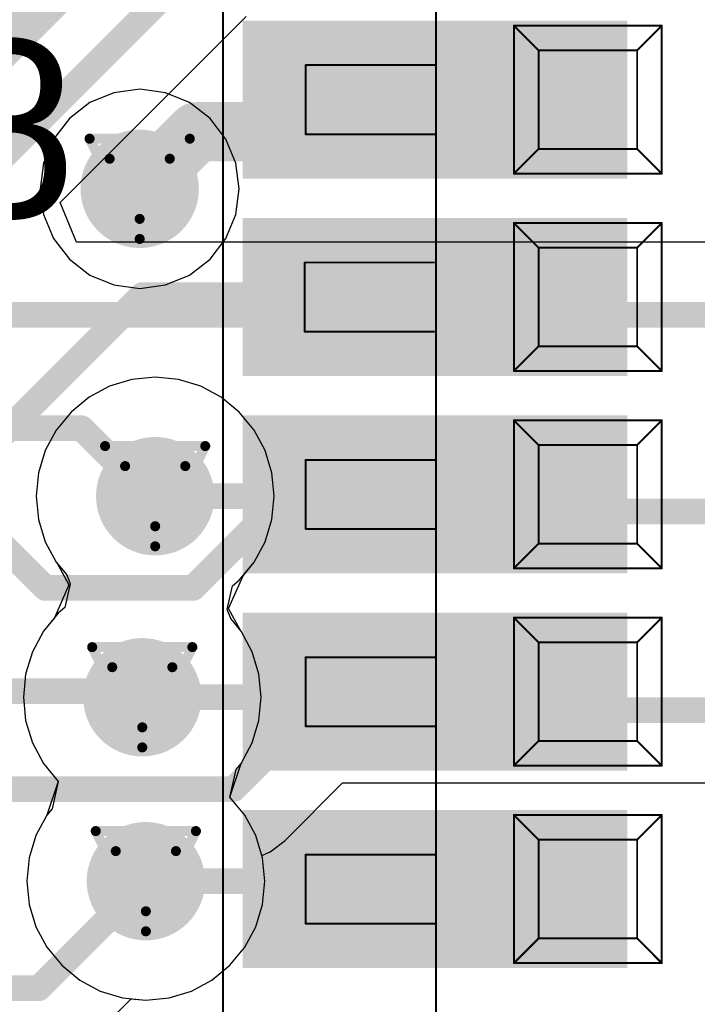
# Model space of a CAD drawing. Header units: millimetres. Extents: x 138 to 555, y 26 to 334.
# Tile 675 of 713: x 358.44 to 361.88, y 284.42 to 289.41. Entities that reach past the tile are written whole.
import ezdxf

# ---------------------------------------------------------------- set-up
doc = ezdxf.new("R2010")
doc.units = ezdxf.units.MM
for name, color, linetype in [('BottomLayer', 5, 'Continuous'), ('DrillDrawing', 1, 'Continuous'), ('Mechanical20', 56, 'Continuous'), ('Mechanical27', 56, 'Continuous'), ('MidLayer1', 16, 'Continuous'), ('MidLayer2', 76, 'Continuous'), ('MidLayer3', 90, 'Continuous'), ('MidLayer4', 156, 'Continuous'), ('MultiLayer', 9, 'Continuous'), ('TopLayer', 1, 'Continuous'), ('TopOverlay', 2, 'Continuous'), ('TopPaste', 8, 'Continuous'), ('TopSolder', 216, 'Continuous'), ('ViaHoleLayer', 16, 'Continuous')]:
    doc.layers.add(name, color=color, linetype=linetype)

# ---------------------------------------------------------------- blocks, each defined once
blk = doc.blocks.new('CON_SAMTEC_CLM_120_02_L_D_R__________C______503')
at = {"layer": 'Mechanical20', "const_width": 0.01}
blk.add_lwpolyline([(-2.35, -10.45), (-2.35, 10.45)], dxfattribs=at)
at = {"layer": 'Mechanical27', "const_width": 0.01}
for points in [[(-1.27, -10.215), (-1.27, 10.215)], [(-0.875, -0.875), (-0.875, -0.125)], [(-0.875, -0.125), (-0.125, -0.125)], [(-0.875, -0.125), (-0.75, -0.25)], [(-0.25, -0.25), (-0.125, -0.125)], [(-0.125, -0.875), (-0.125, -0.125)], [(-0.75, -0.25), (-0.25, -0.25)], [(-0.75, -0.75), (-0.75, -0.25)], [(-0.25, -0.75), (-0.25, -0.25)], [(-1.93, -0.675), (-1.93, -0.325)], [(-1.93, -0.325), (-1.275, -0.325)], [(-1.93, -0.675), (-1.275, -0.675)], [(-0.875, -0.875), (-0.75, -0.75)], [(-0.75, -0.75), (-0.25, -0.75)], [(-0.25, -0.75), (-0.125, -0.875)], [(-0.875, -0.875), (-0.125, -0.875)], [(-0.875, -1.875), (-0.875, -1.125)], [(-0.875, -1.125), (-0.125, -1.125)], [(-0.875, -1.125), (-0.75, -1.25)], [(-0.25, -1.25), (-0.125, -1.125)], [(-0.125, -1.875), (-0.125, -1.125)], [(-0.75, -1.25), (-0.25, -1.25)], [(-0.75, -1.75), (-0.75, -1.25)], [(-0.25, -1.75), (-0.25, -1.25)], [(-1.935, -1.675), (-1.935, -1.325)], [(-1.935, -1.325), (-1.28, -1.325)], [(-1.935, -1.675), (-1.28, -1.675)], [(-0.875, -1.875), (-0.75, -1.75)], [(-0.75, -1.75), (-0.25, -1.75)], [(-0.25, -1.75), (-0.125, -1.875)], [(-0.875, -1.875), (-0.125, -1.875)], [(-0.875, -2.875), (-0.875, -2.125)], [(-0.875, -2.125), (-0.125, -2.125)], [(-0.875, -2.125), (-0.75, -2.25)], [(-0.25, -2.25), (-0.125, -2.125)], [(-0.125, -2.875), (-0.125, -2.125)], [(-0.75, -2.25), (-0.25, -2.25)], [(-0.75, -2.75), (-0.75, -2.25)], [(-0.25, -2.75), (-0.25, -2.25)], [(-1.93, -2.675), (-1.93, -2.325)], [(-1.93, -2.325), (-1.275, -2.325)], [(-1.93, -2.675), (-1.275, -2.675)], [(-0.875, -2.875), (-0.75, -2.75)], [(-0.75, -2.75), (-0.25, -2.75)], [(-0.25, -2.75), (-0.125, -2.875)], [(-0.875, -2.875), (-0.125, -2.875)], [(-0.875, -3.875), (-0.875, -3.125)], [(-0.875, -3.125), (-0.125, -3.125)], [(-0.875, -3.125), (-0.75, -3.25)], [(-0.25, -3.25), (-0.125, -3.125)], [(-0.125, -3.875), (-0.125, -3.125)], [(-0.75, -3.25), (-0.25, -3.25)], [(-0.75, -3.75), (-0.75, -3.25)], [(-0.25, -3.75), (-0.25, -3.25)], [(-1.93, -3.325), (-1.275, -3.325)], [(-1.93, -3.675), (-1.93, -3.325)], [(-1.93, -3.675), (-1.275, -3.675)], [(-0.875, -3.875), (-0.75, -3.75)], [(-0.75, -3.75), (-0.25, -3.75)], [(-0.25, -3.75), (-0.125, -3.875)], [(-0.875, -3.875), (-0.125, -3.875)], [(-0.875, -4.875), (-0.875, -4.125)], [(-0.875, -4.125), (-0.125, -4.125)], [(-0.875, -4.125), (-0.75, -4.25)], [(-0.25, -4.25), (-0.125, -4.125)], [(-0.125, -4.875), (-0.125, -4.125)], [(-0.75, -4.25), (-0.25, -4.25)], [(-0.75, -4.75), (-0.75, -4.25)], [(-0.25, -4.75), (-0.25, -4.25)], [(-1.93, -4.675), (-1.93, -4.325)], [(-1.93, -4.325), (-1.275, -4.325)], [(-1.93, -4.675), (-1.275, -4.675)], [(-0.875, -4.875), (-0.75, -4.75)], [(-0.75, -4.75), (-0.25, -4.75)], [(-0.25, -4.75), (-0.125, -4.875)], [(-0.875, -4.875), (-0.125, -4.875)]]:
    blk.add_lwpolyline(points, dxfattribs=at)
at = {"layer": 'Mechanical27', "const_width": 0.005}
for points in [[(-0.8775, -0.125, 1), (-0.8725, -0.125, 1)], [(-0.8775, -0.125, 1), (-0.8725, -0.125, 1)], [(-0.8775, -0.125, 1), (-0.8725, -0.125, 1)], [(-0.1275, -0.125, 1), (-0.1225, -0.125, 1)], [(-0.1275, -0.125, 1), (-0.1225, -0.125, 1)], [(-0.1275, -0.125, 1), (-0.1225, -0.125, 1)], [(-0.7525, -0.25, 1), (-0.7475, -0.25, 1)], [(-0.7525, -0.25, 1), (-0.7475, -0.25, 1)], [(-0.7525, -0.25, 1), (-0.7475, -0.25, 1)], [(-0.2525, -0.25, 1), (-0.2475, -0.25, 1)], [(-0.2525, -0.25, 1), (-0.2475, -0.25, 1)], [(-0.2525, -0.25, 1), (-0.2475, -0.25, 1)], [(-1.9325, -0.325, 1), (-1.9275, -0.325, 1)], [(-1.9325, -0.325, 1), (-1.9275, -0.325, 1)], [(-1.2775, -0.325, 1), (-1.2725, -0.325, 1)], [(-1.9325, -0.675, 1), (-1.9275, -0.675, 1)], [(-1.9325, -0.675, 1), (-1.9275, -0.675, 1)], [(-1.2775, -0.675, 1), (-1.2725, -0.675, 1)], [(-0.7525, -0.75, 1), (-0.7475, -0.75, 1)], [(-0.7525, -0.75, 1), (-0.7475, -0.75, 1)], [(-0.7525, -0.75, 1), (-0.7475, -0.75, 1)], [(-0.2525, -0.75, 1), (-0.2475, -0.75, 1)], [(-0.2525, -0.75, 1), (-0.2475, -0.75, 1)], [(-0.2525, -0.75, 1), (-0.2475, -0.75, 1)], [(-0.8775, -0.875, 1), (-0.8725, -0.875, 1)], [(-0.8775, -0.875, 1), (-0.8725, -0.875, 1)], [(-0.8775, -0.875, 1), (-0.8725, -0.875, 1)], [(-0.1275, -0.875, 1), (-0.1225, -0.875, 1)], [(-0.1275, -0.875, 1), (-0.1225, -0.875, 1)], [(-0.1275, -0.875, 1), (-0.1225, -0.875, 1)], [(-0.8775, -1.125, 1), (-0.8725, -1.125, 1)], [(-0.8775, -1.125, 1), (-0.8725, -1.125, 1)], [(-0.8775, -1.125, 1), (-0.8725, -1.125, 1)], [(-0.1275, -1.125, 1), (-0.1225, -1.125, 1)], [(-0.1275, -1.125, 1), (-0.1225, -1.125, 1)], [(-0.1275, -1.125, 1), (-0.1225, -1.125, 1)], [(-0.7525, -1.25, 1), (-0.7475, -1.25, 1)], [(-0.7525, -1.25, 1), (-0.7475, -1.25, 1)], [(-0.7525, -1.25, 1), (-0.7475, -1.25, 1)], [(-0.2525, -1.25, 1), (-0.2475, -1.25, 1)], [(-0.2525, -1.25, 1), (-0.2475, -1.25, 1)], [(-0.2525, -1.25, 1), (-0.2475, -1.25, 1)], [(-1.9375, -1.325, 1), (-1.9325, -1.325, 1)], [(-1.9375, -1.325, 1), (-1.9325, -1.325, 1)], [(-1.2825, -1.325, 1), (-1.2775, -1.325, 1)], [(-1.9375, -1.675, 1), (-1.9325, -1.675, 1)], [(-1.9375, -1.675, 1), (-1.9325, -1.675, 1)], [(-1.2825, -1.675, 1), (-1.2775, -1.675, 1)], [(-0.7525, -1.75, 1), (-0.7475, -1.75, 1)], [(-0.7525, -1.75, 1), (-0.7475, -1.75, 1)], [(-0.7525, -1.75, 1), (-0.7475, -1.75, 1)], [(-0.2525, -1.75, 1), (-0.2475, -1.75, 1)], [(-0.2525, -1.75, 1), (-0.2475, -1.75, 1)], [(-0.2525, -1.75, 1), (-0.2475, -1.75, 1)], [(-0.8775, -1.875, 1), (-0.8725, -1.875, 1)], [(-0.8775, -1.875, 1), (-0.8725, -1.875, 1)], [(-0.8775, -1.875, 1), (-0.8725, -1.875, 1)], [(-0.1275, -1.875, 1), (-0.1225, -1.875, 1)], [(-0.1275, -1.875, 1), (-0.1225, -1.875, 1)], [(-0.1275, -1.875, 1), (-0.1225, -1.875, 1)], [(-0.8775, -2.125, 1), (-0.8725, -2.125, 1)], [(-0.8775, -2.125, 1), (-0.8725, -2.125, 1)], [(-0.8775, -2.125, 1), (-0.8725, -2.125, 1)], [(-0.1275, -2.125, 1), (-0.1225, -2.125, 1)], [(-0.1275, -2.125, 1), (-0.1225, -2.125, 1)], [(-0.1275, -2.125, 1), (-0.1225, -2.125, 1)], [(-0.7525, -2.25, 1), (-0.7475, -2.25, 1)], [(-0.7525, -2.25, 1), (-0.7475, -2.25, 1)], [(-0.7525, -2.25, 1), (-0.7475, -2.25, 1)], [(-0.2525, -2.25, 1), (-0.2475, -2.25, 1)], [(-0.2525, -2.25, 1), (-0.2475, -2.25, 1)], [(-0.2525, -2.25, 1), (-0.2475, -2.25, 1)], [(-1.9325, -2.325, 1), (-1.9275, -2.325, 1)], [(-1.9325, -2.325, 1), (-1.9275, -2.325, 1)], [(-1.2775, -2.325, 1), (-1.2725, -2.325, 1)], [(-1.9325, -2.675, 1), (-1.9275, -2.675, 1)], [(-1.9325, -2.675, 1), (-1.9275, -2.675, 1)], [(-1.2775, -2.675, 1), (-1.2725, -2.675, 1)], [(-0.7525, -2.75, 1), (-0.7475, -2.75, 1)], [(-0.7525, -2.75, 1), (-0.7475, -2.75, 1)], [(-0.7525, -2.75, 1), (-0.7475, -2.75, 1)], [(-0.2525, -2.75, 1), (-0.2475, -2.75, 1)], [(-0.2525, -2.75, 1), (-0.2475, -2.75, 1)], [(-0.2525, -2.75, 1), (-0.2475, -2.75, 1)], [(-0.8775, -2.875, 1), (-0.8725, -2.875, 1)], [(-0.8775, -2.875, 1), (-0.8725, -2.875, 1)], [(-0.8775, -2.875, 1), (-0.8725, -2.875, 1)], [(-0.1275, -2.875, 1), (-0.1225, -2.875, 1)], [(-0.1275, -2.875, 1), (-0.1225, -2.875, 1)], [(-0.1275, -2.875, 1), (-0.1225, -2.875, 1)], [(-0.8775, -3.125, 1), (-0.8725, -3.125, 1)], [(-0.8775, -3.125, 1), (-0.8725, -3.125, 1)], [(-0.8775, -3.125, 1), (-0.8725, -3.125, 1)], [(-0.1275, -3.125, 1), (-0.1225, -3.125, 1)], [(-0.1275, -3.125, 1), (-0.1225, -3.125, 1)], [(-0.1275, -3.125, 1), (-0.1225, -3.125, 1)], [(-0.7525, -3.25, 1), (-0.7475, -3.25, 1)], [(-0.7525, -3.25, 1), (-0.7475, -3.25, 1)], [(-0.7525, -3.25, 1), (-0.7475, -3.25, 1)], [(-0.2525, -3.25, 1), (-0.2475, -3.25, 1)], [(-0.2525, -3.25, 1), (-0.2475, -3.25, 1)], [(-0.2525, -3.25, 1), (-0.2475, -3.25, 1)], [(-1.9325, -3.325, 1), (-1.9275, -3.325, 1)], [(-1.9325, -3.325, 1), (-1.9275, -3.325, 1)], [(-1.2775, -3.325, 1), (-1.2725, -3.325, 1)], [(-1.9325, -3.675, 1), (-1.9275, -3.675, 1)], [(-1.9325, -3.675, 1), (-1.9275, -3.675, 1)], [(-1.2775, -3.675, 1), (-1.2725, -3.675, 1)], [(-0.7525, -3.75, 1), (-0.7475, -3.75, 1)], [(-0.7525, -3.75, 1), (-0.7475, -3.75, 1)], [(-0.7525, -3.75, 1), (-0.7475, -3.75, 1)], [(-0.2525, -3.75, 1), (-0.2475, -3.75, 1)], [(-0.2525, -3.75, 1), (-0.2475, -3.75, 1)], [(-0.2525, -3.75, 1), (-0.2475, -3.75, 1)], [(-0.8775, -3.875, 1), (-0.8725, -3.875, 1)], [(-0.8775, -3.875, 1), (-0.8725, -3.875, 1)], [(-0.8775, -3.875, 1), (-0.8725, -3.875, 1)], [(-0.1275, -3.875, 1), (-0.1225, -3.875, 1)], [(-0.1275, -3.875, 1), (-0.1225, -3.875, 1)], [(-0.1275, -3.875, 1), (-0.1225, -3.875, 1)], [(-0.8775, -4.125, 1), (-0.8725, -4.125, 1)], [(-0.8775, -4.125, 1), (-0.8725, -4.125, 1)], [(-0.8775, -4.125, 1), (-0.8725, -4.125, 1)], [(-0.1275, -4.125, 1), (-0.1225, -4.125, 1)], [(-0.1275, -4.125, 1), (-0.1225, -4.125, 1)], [(-0.1275, -4.125, 1), (-0.1225, -4.125, 1)], [(-0.7525, -4.25, 1), (-0.7475, -4.25, 1)], [(-0.7525, -4.25, 1), (-0.7475, -4.25, 1)], [(-0.7525, -4.25, 1), (-0.7475, -4.25, 1)], [(-0.2525, -4.25, 1), (-0.2475, -4.25, 1)], [(-0.2525, -4.25, 1), (-0.2475, -4.25, 1)], [(-0.2525, -4.25, 1), (-0.2475, -4.25, 1)], [(-1.9325, -4.325, 1), (-1.9275, -4.325, 1)], [(-1.9325, -4.325, 1), (-1.9275, -4.325, 1)], [(-1.2775, -4.325, 1), (-1.2725, -4.325, 1)], [(-1.9325, -4.675, 1), (-1.9275, -4.675, 1)], [(-1.9325, -4.675, 1), (-1.9275, -4.675, 1)], [(-1.2775, -4.675, 1), (-1.2725, -4.675, 1)], [(-0.7525, -4.75, 1), (-0.7475, -4.75, 1)], [(-0.7525, -4.75, 1), (-0.7475, -4.75, 1)], [(-0.7525, -4.75, 1), (-0.7475, -4.75, 1)], [(-0.2525, -4.75, 1), (-0.2475, -4.75, 1)], [(-0.2525, -4.75, 1), (-0.2475, -4.75, 1)], [(-0.2525, -4.75, 1), (-0.2475, -4.75, 1)], [(-0.8775, -4.875, 1), (-0.8725, -4.875, 1)], [(-0.8775, -4.875, 1), (-0.8725, -4.875, 1)], [(-0.8775, -4.875, 1), (-0.8725, -4.875, 1)], [(-0.1275, -4.875, 1), (-0.1225, -4.875, 1)], [(-0.1275, -4.875, 1), (-0.1225, -4.875, 1)], [(-0.1275, -4.875, 1), (-0.1225, -4.875, 1)]]:
    blk.add_lwpolyline(points, format="xyb", close=True, dxfattribs=at)
at = {"layer": 'TopLayer'}
for points in [[(-0.35, -0.15), (-2.2, -0.15), (-0.35, -0.85), (-2.2, -0.85)], [(-0.35, -1.15), (-2.2, -1.15), (-0.35, -1.85), (-2.2, -1.85)], [(-0.35, -2.15), (-2.2, -2.15), (-0.35, -2.85), (-2.2, -2.85)], [(-0.35, -3.15), (-2.2, -3.15), (-0.35, -3.85), (-2.2, -3.85)], [(-0.35, -4.15), (-2.2, -4.15), (-0.35, -4.85), (-2.2, -4.85)]]:
    blk.add_solid(points, dxfattribs=at)
at = {"layer": 'TopPaste'}
for points in [[(-0.35, -0.15), (-2.2, -0.15), (-0.35, -0.85), (-2.2, -0.85)], [(-0.35, -1.15), (-2.2, -1.15), (-0.35, -1.85), (-2.2, -1.85)], [(-0.35, -2.15), (-2.2, -2.15), (-0.35, -2.85), (-2.2, -2.85)], [(-0.35, -3.15), (-2.2, -3.15), (-0.35, -3.85), (-2.2, -3.85)], [(-0.35, -4.15), (-2.2, -4.15), (-0.35, -4.85), (-2.2, -4.85)]]:
    blk.add_solid(points, dxfattribs=at)
at = {"layer": 'TopSolder'}
for points in [[(-0.3, -0.1), (-2.25, -0.1), (-0.3, -0.9), (-2.25, -0.9)], [(-0.3, -1.1), (-2.25, -1.1), (-0.3, -1.9), (-2.25, -1.9)], [(-0.3, -2.1), (-2.25, -2.1), (-0.3, -2.9), (-2.25, -2.9)], [(-0.3, -3.1), (-2.25, -3.1), (-0.3, -3.9), (-2.25, -3.9)], [(-0.3, -4.1), (-2.25, -4.1), (-0.3, -4.9), (-2.25, -4.9)]]:
    blk.add_solid(points, dxfattribs=at)

msp = doc.modelspace()

# ---------------------------------------------------------------- linework, layer by layer
at = {"layer": 'BottomLayer'}
for p, q in [((358.6461, 288.486), (359.5883, 289.4281)), ((358.729, 288.286), (358.6461, 288.486)), ((364.1702, 288.286), (358.729, 288.286)), ((359.7857, 285.2541), (360.0773, 285.5457)), ((360.0773, 285.5457), (363.809, 285.5457)), ((359.7095, 285.1956), (359.7857, 285.2541)), ((359.6674, 285.1782), (359.7095, 285.1956)), ((359.6714, 285.1651), (359.6674, 285.1782)), ((359.683, 285.0474), (359.6714, 285.1651)), ((359.6714, 284.9298), (359.683, 285.0474)), ((359.6371, 284.8167), (359.6714, 284.9298)), ((359.5814, 284.7125), (359.6371, 284.8167)), ((359.5064, 284.6211), (359.5814, 284.7125)), ((359.415, 284.5461), (359.5064, 284.6211)), ((359.3108, 284.4904), (359.415, 284.5461)), ((359.1977, 284.4561), (359.3108, 284.4904)), ((358.7977, 284.2444), (359.0052, 284.4519)), ((359.0052, 284.4519), (359.0801, 284.4445)), ((359.0801, 284.4445), (359.1977, 284.4561))]:
    msp.add_line(p, q, dxfattribs=at)
at = {"layer": 'BottomLayer', "const_width": 0.13}
for points in [[(358.3569, 289.2208), (359.2985, 290.1624)], [(358.2969, 288.6574), (359.4358, 289.7963)], [(356.8302, 287.9179), (364.6442, 287.9179)], [(357.3274, 287.3424), (358.754, 287.3424)], [(358.754, 287.3424), (359.0981, 286.9983)], [(359.0981, 286.9983), (359.1273, 286.9983)], [(359.3199, 286.5333), (359.7069, 286.9204)], [(359.7069, 286.9204), (364.6712, 286.9204)], [(358.3215, 286.7825), (358.5707, 286.5333)], [(358.5707, 286.5333), (359.3199, 286.5333)], [(357.1202, 286.0107), (359.0307, 286.0107)], [(359.0307, 286.0107), (359.062, 285.9794)], [(359.5254, 285.5144), (359.9248, 285.9139)], [(359.9248, 285.9139), (364.761, 285.9139)], [(357.595, 285.5144), (359.5254, 285.5144)], [(358.5374, 284.5047), (359.0801, 285.0474)], [(353.5992, 284.5047), (358.5374, 284.5047)]]:
    msp.add_lwpolyline(points, dxfattribs=at)
at = {"layer": 'BottomLayer'}
for points, const_width in [([(358.8988, 288.5557, 1), (359.1988, 288.5557, 1)], 0.3), ([(358.7215, 287.3424, 1), (358.7865, 287.3424, 1)], 0.065), ([(358.7215, 287.3424, 1), (358.7865, 287.3424, 1)], 0.065), ([(358.9773, 286.9983, 1), (359.2773, 286.9983, 1)], 0.3), ([(359.0656, 286.9983, 1), (359.1306, 286.9983, 1)], 0.065), ([(359.0656, 286.9983, 1), (359.1306, 286.9983, 1)], 0.065), ([(359.0948, 286.9983, 1), (359.1598, 286.9983, 1)], 0.065), ([(359.6744, 286.9204, 1), (359.7394, 286.9204, 1)], 0.065), ([(359.6744, 286.9204, 1), (359.7394, 286.9204, 1)], 0.065), ([(358.5382, 286.5333, 1), (358.6032, 286.5333, 1)], 0.065), ([(358.5382, 286.5333, 1), (358.6032, 286.5333, 1)], 0.065), ([(359.2874, 286.5333, 1), (359.3524, 286.5333, 1)], 0.065), ([(359.2874, 286.5333, 1), (359.3524, 286.5333, 1)], 0.065), ([(358.912, 285.9794, 1), (359.212, 285.9794, 1)], 0.3), ([(358.9982, 286.0107, 1), (359.0632, 286.0107, 1)], 0.065), ([(358.9982, 286.0107, 1), (359.0632, 286.0107, 1)], 0.065), ([(359.0295, 285.9794, 1), (359.0945, 285.9794, 1)], 0.065), ([(359.8923, 285.9139, 1), (359.9573, 285.9139, 1)], 0.065), ([(359.8923, 285.9139, 1), (359.9573, 285.9139, 1)], 0.065), ([(359.4929, 285.5144, 1), (359.5579, 285.5144, 1)], 0.065), ([(359.4929, 285.5144, 1), (359.5579, 285.5144, 1)], 0.065), ([(358.9301, 285.0474, 1), (359.2301, 285.0474, 1)], 0.3), ([(359.0476, 285.0474, 1), (359.1126, 285.0474, 1)], 0.065), ([(358.5049, 284.5047, 1), (358.5699, 284.5047, 1)], 0.065), ([(358.5049, 284.5047, 1), (358.5699, 284.5047, 1)], 0.065)]:
    msp.add_lwpolyline(points, format="xyb", close=True, dxfattribs=dict(at, const_width=const_width))
at = {"layer": 'DrillDrawing', "const_width": 0.0508}
for points in [[(358.7948, 288.8097), (359.3028, 288.8097)], [(358.7948, 288.8097), (359.0488, 288.3017)], [(359.0488, 288.3017), (359.3028, 288.8097)], [(358.8964, 288.7081), (359.2012, 288.7081)], [(358.8964, 288.7081), (359.0488, 288.4033)], [(359.0488, 288.4033), (359.2012, 288.7081)], [(358.8733, 287.2523), (359.3813, 287.2523)], [(358.8733, 287.2523), (359.1273, 286.7443)], [(359.1273, 286.7443), (359.3813, 287.2523)], [(358.9749, 287.1507), (359.2797, 287.1507)], [(358.9749, 287.1507), (359.1273, 286.8459)], [(359.1273, 286.8459), (359.2797, 287.1507)], [(358.808, 286.2334), (359.316, 286.2334)], [(358.808, 286.2334), (359.062, 285.7254)], [(359.062, 285.7254), (359.316, 286.2334)], [(358.9096, 286.1318), (359.2144, 286.1318)], [(358.9096, 286.1318), (359.062, 285.827)], [(359.062, 285.827), (359.2144, 286.1318)], [(358.8261, 285.3014), (359.3341, 285.3014)], [(358.8261, 285.3014), (359.0801, 284.7934)], [(359.0801, 284.7934), (359.3341, 285.3014)], [(358.9277, 285.1998), (359.2325, 285.1998)], [(358.9277, 285.1998), (359.0801, 284.895)], [(359.0801, 284.895), (359.2325, 285.1998)]]:
    msp.add_lwpolyline(points, dxfattribs=at)
at = {"layer": 'DrillDrawing', "const_width": 0.0254}
for points in [[(358.7821, 288.8097, 1), (358.8075, 288.8097, 1)], [(358.7821, 288.8097, 1), (358.8075, 288.8097, 1)], [(359.2901, 288.8097, 1), (359.3155, 288.8097, 1)], [(359.2901, 288.8097, 1), (359.3155, 288.8097, 1)], [(358.8837, 288.7081, 1), (358.9091, 288.7081, 1)], [(358.8837, 288.7081, 1), (358.9091, 288.7081, 1)], [(359.1885, 288.7081, 1), (359.2139, 288.7081, 1)], [(359.1885, 288.7081, 1), (359.2139, 288.7081, 1)], [(359.0361, 288.4033, 1), (359.0615, 288.4033, 1)], [(359.0361, 288.4033, 1), (359.0615, 288.4033, 1)], [(359.0361, 288.3017, 1), (359.0615, 288.3017, 1)], [(359.0361, 288.3017, 1), (359.0615, 288.3017, 1)], [(358.8606, 287.2523, 1), (358.886, 287.2523, 1)], [(358.8606, 287.2523, 1), (358.886, 287.2523, 1)], [(359.3686, 287.2523, 1), (359.394, 287.2523, 1)], [(359.3686, 287.2523, 1), (359.394, 287.2523, 1)], [(358.9622, 287.1507, 1), (358.9876, 287.1507, 1)], [(358.9622, 287.1507, 1), (358.9876, 287.1507, 1)], [(359.267, 287.1507, 1), (359.2924, 287.1507, 1)], [(359.267, 287.1507, 1), (359.2924, 287.1507, 1)], [(359.1146, 286.8459, 1), (359.14, 286.8459, 1)], [(359.1146, 286.8459, 1), (359.14, 286.8459, 1)], [(359.1146, 286.7443, 1), (359.14, 286.7443, 1)], [(359.1146, 286.7443, 1), (359.14, 286.7443, 1)], [(358.7953, 286.2334, 1), (358.8207, 286.2334, 1)], [(358.7953, 286.2334, 1), (358.8207, 286.2334, 1)], [(359.3033, 286.2334, 1), (359.3287, 286.2334, 1)], [(359.3033, 286.2334, 1), (359.3287, 286.2334, 1)], [(358.8969, 286.1318, 1), (358.9223, 286.1318, 1)], [(358.8969, 286.1318, 1), (358.9223, 286.1318, 1)], [(359.2017, 286.1318, 1), (359.2271, 286.1318, 1)], [(359.2017, 286.1318, 1), (359.2271, 286.1318, 1)], [(359.0493, 285.827, 1), (359.0747, 285.827, 1)], [(359.0493, 285.827, 1), (359.0747, 285.827, 1)], [(359.0493, 285.7254, 1), (359.0747, 285.7254, 1)], [(359.0493, 285.7254, 1), (359.0747, 285.7254, 1)], [(358.8134, 285.3014, 1), (358.8388, 285.3014, 1)], [(358.8134, 285.3014, 1), (358.8388, 285.3014, 1)], [(359.3214, 285.3014, 1), (359.3468, 285.3014, 1)], [(359.3214, 285.3014, 1), (359.3468, 285.3014, 1)], [(358.915, 285.1998, 1), (358.9404, 285.1998, 1)], [(358.915, 285.1998, 1), (358.9404, 285.1998, 1)], [(359.2198, 285.1998, 1), (359.2452, 285.1998, 1)], [(359.2198, 285.1998, 1), (359.2452, 285.1998, 1)], [(359.0674, 284.895, 1), (359.0928, 284.895, 1)], [(359.0674, 284.895, 1), (359.0928, 284.895, 1)], [(359.0674, 284.7934, 1), (359.0928, 284.7934, 1)], [(359.0674, 284.7934, 1), (359.0928, 284.7934, 1)]]:
    msp.add_lwpolyline(points, format="xyb", close=True, dxfattribs=at)
at = {"layer": 'MidLayer1'}
for p, q in [((358.9183, 289.0428), (358.7967, 288.9924)), ((359.0488, 289.06), (358.9183, 289.0428)), ((359.1794, 289.0428), (359.0488, 289.06)), ((359.301, 288.9924), (359.1794, 289.0428)), ((358.7967, 288.9924), (358.6922, 288.9123)), ((359.4054, 288.9123), (359.301, 288.9924)), ((358.6922, 288.9123), (358.6121, 288.8079)), ((359.4856, 288.8079), (359.4054, 288.9123)), ((358.6121, 288.8079), (358.5617, 288.6862)), ((359.536, 288.6862), (359.4856, 288.8079)), ((358.5617, 288.6862), (358.5445, 288.5557)), ((359.5531, 288.5557), (359.536, 288.6862)), ((358.5445, 288.5557), (358.5617, 288.4252)), ((359.536, 288.4252), (359.5531, 288.5557)), ((358.5617, 288.4252), (358.6121, 288.3035)), ((359.4856, 288.3035), (359.536, 288.4252)), ((358.6121, 288.3035), (358.6922, 288.1991)), ((359.4054, 288.1991), (359.4856, 288.3035)), ((358.6922, 288.1991), (358.7967, 288.1189)), ((359.301, 288.1189), (359.4054, 288.1991)), ((358.7967, 288.1189), (358.9183, 288.0686)), ((359.1794, 288.0686), (359.301, 288.1189)), ((358.9183, 288.0686), (359.0488, 288.0514)), ((359.0488, 288.0514), (359.1794, 288.0686)), ((359.0096, 287.5897), (358.8965, 287.5554)), ((359.1273, 287.6013), (359.0096, 287.5897)), ((359.2449, 287.5897), (359.1273, 287.6013)), ((359.358, 287.5554), (359.2449, 287.5897)), ((358.8965, 287.5554), (358.7923, 287.4996)), ((359.4622, 287.4996), (359.358, 287.5554)), ((358.7923, 287.4996), (358.7009, 287.4247)), ((359.5536, 287.4247), (359.4622, 287.4996)), ((358.7009, 287.4247), (358.626, 287.3333)), ((359.6285, 287.3333), (359.5536, 287.4247)), ((358.626, 287.3333), (358.5702, 287.2291)), ((359.6843, 287.2291), (359.6285, 287.3333)), ((358.5702, 287.2291), (358.5359, 287.116)), ((359.7186, 287.116), (359.6843, 287.2291)), ((358.5359, 287.116), (358.5244, 286.9983)), ((359.7302, 286.9983), (359.7186, 287.116)), ((358.5244, 286.9983), (358.5359, 286.8807)), ((359.7186, 286.8807), (359.7302, 286.9983)), ((358.5359, 286.8807), (358.5702, 286.7676)), ((359.6843, 286.7676), (359.7186, 286.8807)), ((358.5702, 286.7676), (358.626, 286.6634)), ((359.6285, 286.6634), (359.6843, 286.7676)), ((358.626, 286.6634), (358.6788, 286.599)), ((359.5536, 286.572), (359.6285, 286.6634)), ((358.6788, 286.599), (358.697, 286.5545)), ((358.697, 286.5545), (358.6695, 286.4335)), ((359.4923, 286.4233), (359.5198, 286.5443)), ((359.5198, 286.5443), (359.5536, 286.572)), ((358.6695, 286.4335), (358.6357, 286.4058)), ((358.6357, 286.4058), (358.5608, 286.3144)), ((359.5105, 286.3788), (359.4923, 286.4233)), ((359.5633, 286.3144), (359.5105, 286.3788)), ((358.5608, 286.3144), (358.505, 286.2102)), ((359.6191, 286.2102), (359.5633, 286.3144)), ((358.505, 286.2102), (358.4707, 286.0971)), ((359.6534, 286.0971), (359.6191, 286.2102)), ((358.4707, 286.0971), (358.4591, 285.9794)), ((359.6649, 285.9794), (359.6534, 286.0971)), ((358.4591, 285.9794), (358.4707, 285.8618)), ((359.6534, 285.8618), (359.6649, 285.9794)), ((358.4707, 285.8618), (358.505, 285.7487)), ((359.6191, 285.7487), (359.6534, 285.8618)), ((358.505, 285.7487), (358.5608, 285.6445)), ((359.5633, 285.6445), (359.6191, 285.7487)), ((358.5608, 285.6445), (358.6357, 285.5531)), ((359.5373, 285.6127), (359.5633, 285.6445)), ((359.5064, 285.4738), (359.5373, 285.6127)), ((358.6357, 285.5531), (358.6049, 285.4142)), ((359.5814, 285.3824), (359.5064, 285.4738)), ((358.5788, 285.3824), (358.523, 285.2782)), ((358.6049, 285.4142), (358.5788, 285.3824)), ((359.6371, 285.2782), (359.5814, 285.3824)), ((358.523, 285.2782), (358.4887, 285.1651)), ((359.6714, 285.1651), (359.6371, 285.2782)), ((358.4887, 285.1651), (358.4772, 285.0474)), ((359.683, 285.0474), (359.6714, 285.1651)), ((358.4772, 285.0474), (358.4887, 284.9298)), ((359.6714, 284.9298), (359.683, 285.0474)), ((358.4887, 284.9298), (358.523, 284.8167)), ((359.6371, 284.8167), (359.6714, 284.9298)), ((358.523, 284.8167), (358.5788, 284.7125)), ((359.5814, 284.7125), (359.6371, 284.8167)), ((358.5788, 284.7125), (358.6537, 284.6211)), ((359.5064, 284.6211), (359.5814, 284.7125)), ((358.6537, 284.6211), (358.7451, 284.5461)), ((359.415, 284.5461), (359.5064, 284.6211)), ((358.7451, 284.5461), (358.8493, 284.4904)), ((359.3108, 284.4904), (359.415, 284.5461)), ((358.8493, 284.4904), (358.9624, 284.4561)), ((359.1977, 284.4561), (359.3108, 284.4904)), ((358.9624, 284.4561), (359.0801, 284.4445)), ((359.0801, 284.4445), (359.1977, 284.4561))]:
    msp.add_line(p, q, dxfattribs=at)
at = {"layer": 'MidLayer1', "const_width": 0.3}
for points in [[(358.8988, 288.5557, 1), (359.1988, 288.5557, 1)], [(358.9773, 286.9983, 1), (359.2773, 286.9983, 1)], [(358.912, 285.9794, 1), (359.212, 285.9794, 1)], [(358.9301, 285.0474, 1), (359.2301, 285.0474, 1)]]:
    msp.add_lwpolyline(points, format="xyb", close=True, dxfattribs=at)
at = {"layer": 'MidLayer2'}
for p, q in [((359.0096, 287.5897), (358.8965, 287.5554)), ((359.1273, 287.6013), (359.0096, 287.5897)), ((359.2449, 287.5897), (359.1273, 287.6013)), ((359.358, 287.5554), (359.2449, 287.5897)), ((358.8965, 287.5554), (358.7923, 287.4996)), ((359.4622, 287.4996), (359.358, 287.5554)), ((358.7923, 287.4996), (358.7009, 287.4247)), ((359.5536, 287.4247), (359.4622, 287.4996)), ((358.7009, 287.4247), (358.626, 287.3333)), ((359.6285, 287.3333), (359.5536, 287.4247)), ((358.626, 287.3333), (358.5702, 287.2291)), ((359.6843, 287.2291), (359.6285, 287.3333)), ((358.5702, 287.2291), (358.5359, 287.116)), ((359.7186, 287.116), (359.6843, 287.2291)), ((358.5359, 287.116), (358.5244, 286.9983)), ((359.7302, 286.9983), (359.7186, 287.116)), ((358.5244, 286.9983), (358.5359, 286.8807)), ((359.7186, 286.8807), (359.7302, 286.9983)), ((358.5359, 286.8807), (358.5702, 286.7676)), ((359.6843, 286.7676), (359.7186, 286.8807)), ((358.5702, 286.7676), (358.626, 286.6634)), ((359.6285, 286.6634), (359.6843, 286.7676)), ((358.626, 286.6634), (358.632, 286.6561)), ((358.632, 286.6561), (358.6904, 286.5484)), ((359.5727, 286.5953), (359.6285, 286.6634)), ((359.4989, 286.4294), (359.5727, 286.5953)), ((358.6904, 286.5484), (358.6166, 286.3825)), ((359.5573, 286.3217), (359.4989, 286.4294)), ((358.6166, 286.3825), (358.5608, 286.3144)), ((358.5608, 286.3144), (358.505, 286.2102)), ((359.5633, 286.3144), (359.5573, 286.3217)), ((359.6191, 286.2102), (359.5633, 286.3144)), ((358.505, 286.2102), (358.4707, 286.0971)), ((359.6534, 286.0971), (359.6191, 286.2102)), ((358.4707, 286.0971), (358.4591, 285.9794)), ((359.6649, 285.9794), (359.6534, 286.0971)), ((358.4591, 285.9794), (358.4707, 285.8618)), ((359.6534, 285.8618), (359.6649, 285.9794)), ((358.4707, 285.8618), (358.505, 285.7487)), ((359.6191, 285.7487), (359.6534, 285.8618)), ((358.505, 285.7487), (358.5608, 285.6445)), ((359.5633, 285.6445), (359.6191, 285.7487)), ((358.5608, 285.6445), (358.6357, 285.5531)), ((359.5064, 285.4738), (359.5633, 285.6445)), ((358.6357, 285.5531), (358.5788, 285.3824)), ((359.5814, 285.3824), (359.5064, 285.4738)), ((358.5788, 285.3824), (358.523, 285.2782)), ((359.6371, 285.2782), (359.5814, 285.3824)), ((358.523, 285.2782), (358.4887, 285.1651)), ((359.6714, 285.1651), (359.6371, 285.2782)), ((358.4887, 285.1651), (358.4772, 285.0474)), ((359.683, 285.0474), (359.6714, 285.1651)), ((358.4772, 285.0474), (358.4887, 284.9298)), ((359.6714, 284.9298), (359.683, 285.0474)), ((358.4887, 284.9298), (358.523, 284.8167)), ((359.6371, 284.8167), (359.6714, 284.9298)), ((358.523, 284.8167), (358.5788, 284.7125)), ((359.5814, 284.7125), (359.6371, 284.8167)), ((358.5788, 284.7125), (358.6537, 284.6211)), ((359.5064, 284.6211), (359.5814, 284.7125)), ((358.6537, 284.6211), (358.7451, 284.5461)), ((359.415, 284.5461), (359.5064, 284.6211)), ((358.7451, 284.5461), (358.8493, 284.4904)), ((359.3108, 284.4904), (359.415, 284.5461)), ((358.8493, 284.4904), (358.9624, 284.4561)), ((359.1977, 284.4561), (359.3108, 284.4904)), ((358.9624, 284.4561), (359.0801, 284.4445)), ((359.0801, 284.4445), (359.1977, 284.4561))]:
    msp.add_line(p, q, dxfattribs=at)
at = {"layer": 'MidLayer2', "const_width": 0.3}
for points in [[(358.8988, 288.5557, 1), (359.1988, 288.5557, 1)], [(358.9773, 286.9983, 1), (359.2773, 286.9983, 1)], [(358.912, 285.9794, 1), (359.212, 285.9794, 1)], [(358.9301, 285.0474, 1), (359.2301, 285.0474, 1)]]:
    msp.add_lwpolyline(points, format="xyb", close=True, dxfattribs=at)
at = {"layer": 'MidLayer3'}
for p, q in [((359.0096, 287.5897), (358.8965, 287.5554)), ((359.1273, 287.6013), (359.0096, 287.5897)), ((359.2449, 287.5897), (359.1273, 287.6013)), ((359.358, 287.5554), (359.2449, 287.5897)), ((358.8965, 287.5554), (358.7923, 287.4996)), ((359.4622, 287.4996), (359.358, 287.5554)), ((358.7923, 287.4996), (358.7009, 287.4247)), ((359.5536, 287.4247), (359.4622, 287.4996)), ((358.7009, 287.4247), (358.626, 287.3333)), ((359.6285, 287.3333), (359.5536, 287.4247)), ((358.626, 287.3333), (358.5702, 287.2291)), ((359.6843, 287.2291), (359.6285, 287.3333)), ((358.5702, 287.2291), (358.5359, 287.116)), ((359.7186, 287.116), (359.6843, 287.2291)), ((358.5359, 287.116), (358.5244, 286.9983)), ((359.7302, 286.9983), (359.7186, 287.116)), ((358.5244, 286.9983), (358.5359, 286.8807)), ((359.7186, 286.8807), (359.7302, 286.9983)), ((358.5359, 286.8807), (358.5702, 286.7676)), ((359.6843, 286.7676), (359.7186, 286.8807)), ((358.5702, 286.7676), (358.626, 286.6634)), ((359.6285, 286.6634), (359.6843, 286.7676)), ((358.626, 286.6634), (358.6788, 286.599)), ((359.5536, 286.572), (359.6285, 286.6634)), ((358.6788, 286.599), (358.697, 286.5545)), ((358.697, 286.5545), (358.6695, 286.4335)), ((359.4923, 286.4233), (359.5198, 286.5443)), ((359.5198, 286.5443), (359.5536, 286.572)), ((358.6695, 286.4335), (358.6357, 286.4058)), ((358.6357, 286.4058), (358.5608, 286.3144)), ((359.5105, 286.3788), (359.4923, 286.4233)), ((359.5633, 286.3144), (359.5105, 286.3788)), ((358.5608, 286.3144), (358.505, 286.2102)), ((359.6191, 286.2102), (359.5633, 286.3144)), ((358.505, 286.2102), (358.4707, 286.0971)), ((359.6534, 286.0971), (359.6191, 286.2102)), ((358.4707, 286.0971), (358.4591, 285.9794)), ((359.6649, 285.9794), (359.6534, 286.0971)), ((358.4591, 285.9794), (358.4707, 285.8618)), ((359.6534, 285.8618), (359.6649, 285.9794)), ((358.4707, 285.8618), (358.505, 285.7487)), ((359.6191, 285.7487), (359.6534, 285.8618)), ((358.505, 285.7487), (358.5608, 285.6445)), ((359.5633, 285.6445), (359.6191, 285.7487)), ((358.5608, 285.6445), (358.6357, 285.5531)), ((359.5373, 285.6127), (359.5633, 285.6445)), ((359.5064, 285.4738), (359.5373, 285.6127)), ((358.6357, 285.5531), (358.6049, 285.4142)), ((359.5814, 285.3824), (359.5064, 285.4738)), ((358.5788, 285.3824), (358.523, 285.2782)), ((358.6049, 285.4142), (358.5788, 285.3824)), ((359.6371, 285.2782), (359.5814, 285.3824)), ((358.523, 285.2782), (358.4887, 285.1651)), ((359.6714, 285.1651), (359.6371, 285.2782)), ((358.4887, 285.1651), (358.4772, 285.0474)), ((359.683, 285.0474), (359.6714, 285.1651)), ((358.4772, 285.0474), (358.4887, 284.9298)), ((359.6714, 284.9298), (359.683, 285.0474)), ((358.4887, 284.9298), (358.523, 284.8167)), ((359.6371, 284.8167), (359.6714, 284.9298)), ((358.523, 284.8167), (358.5788, 284.7125)), ((359.5814, 284.7125), (359.6371, 284.8167)), ((358.5788, 284.7125), (358.6537, 284.6211)), ((359.5064, 284.6211), (359.5814, 284.7125)), ((358.6537, 284.6211), (358.7451, 284.5461)), ((359.415, 284.5461), (359.5064, 284.6211)), ((358.7451, 284.5461), (358.8493, 284.4904)), ((359.3108, 284.4904), (359.415, 284.5461)), ((358.8493, 284.4904), (358.9624, 284.4561)), ((359.1977, 284.4561), (359.3108, 284.4904)), ((358.9624, 284.4561), (359.0801, 284.4445)), ((359.0801, 284.4445), (359.1977, 284.4561))]:
    msp.add_line(p, q, dxfattribs=at)
at = {"layer": 'MidLayer3', "const_width": 0.3}
for points in [[(358.8988, 288.5557, 1), (359.1988, 288.5557, 1)], [(358.9773, 286.9983, 1), (359.2773, 286.9983, 1)], [(358.912, 285.9794, 1), (359.212, 285.9794, 1)], [(358.9301, 285.0474, 1), (359.2301, 285.0474, 1)]]:
    msp.add_lwpolyline(points, format="xyb", close=True, dxfattribs=at)
at = {"layer": 'MidLayer4'}
for p, q in [((358.9183, 289.0428), (358.7967, 288.9924)), ((359.0488, 289.06), (358.9183, 289.0428)), ((359.1794, 289.0428), (359.0488, 289.06)), ((359.301, 288.9924), (359.1794, 289.0428)), ((358.7967, 288.9924), (358.6922, 288.9123)), ((359.4054, 288.9123), (359.301, 288.9924)), ((358.6922, 288.9123), (358.6121, 288.8079)), ((359.4856, 288.8079), (359.4054, 288.9123)), ((358.6121, 288.8079), (358.5617, 288.6862)), ((359.536, 288.6862), (359.4856, 288.8079)), ((358.5617, 288.6862), (358.5445, 288.5557)), ((359.5531, 288.5557), (359.536, 288.6862)), ((358.5445, 288.5557), (358.5617, 288.4252)), ((359.536, 288.4252), (359.5531, 288.5557)), ((358.5617, 288.4252), (358.6121, 288.3035)), ((359.4856, 288.3035), (359.536, 288.4252)), ((358.6121, 288.3035), (358.6922, 288.1991)), ((359.4054, 288.1991), (359.4856, 288.3035)), ((358.6922, 288.1991), (358.7967, 288.1189)), ((359.301, 288.1189), (359.4054, 288.1991)), ((358.7967, 288.1189), (358.9183, 288.0686)), ((359.1794, 288.0686), (359.301, 288.1189)), ((358.9183, 288.0686), (359.0488, 288.0514)), ((359.0488, 288.0514), (359.1794, 288.0686)), ((359.0096, 287.5897), (358.8965, 287.5554)), ((359.1273, 287.6013), (359.0096, 287.5897)), ((359.2449, 287.5897), (359.1273, 287.6013)), ((359.358, 287.5554), (359.2449, 287.5897)), ((358.8965, 287.5554), (358.7923, 287.4996)), ((359.4622, 287.4996), (359.358, 287.5554)), ((358.7923, 287.4996), (358.7009, 287.4247)), ((359.5536, 287.4247), (359.4622, 287.4996)), ((358.7009, 287.4247), (358.626, 287.3333)), ((359.6285, 287.3333), (359.5536, 287.4247)), ((358.626, 287.3333), (358.5702, 287.2291)), ((359.6843, 287.2291), (359.6285, 287.3333)), ((358.5702, 287.2291), (358.5359, 287.116)), ((359.7186, 287.116), (359.6843, 287.2291)), ((358.5359, 287.116), (358.5244, 286.9983)), ((359.7302, 286.9983), (359.7186, 287.116)), ((358.5244, 286.9983), (358.5359, 286.8807)), ((359.7186, 286.8807), (359.7302, 286.9983)), ((358.5359, 286.8807), (358.5702, 286.7676)), ((359.6843, 286.7676), (359.7186, 286.8807)), ((358.5702, 286.7676), (358.626, 286.6634)), ((359.6285, 286.6634), (359.6843, 286.7676)), ((358.626, 286.6634), (358.6788, 286.599)), ((359.5536, 286.572), (359.6285, 286.6634)), ((358.6788, 286.599), (358.697, 286.5545)), ((358.697, 286.5545), (358.6695, 286.4335)), ((359.4923, 286.4233), (359.5198, 286.5443)), ((359.5198, 286.5443), (359.5536, 286.572)), ((358.6695, 286.4335), (358.6357, 286.4058)), ((358.6357, 286.4058), (358.5608, 286.3144)), ((359.5105, 286.3788), (359.4923, 286.4233)), ((359.5633, 286.3144), (359.5105, 286.3788)), ((358.5608, 286.3144), (358.505, 286.2102)), ((359.6191, 286.2102), (359.5633, 286.3144)), ((358.505, 286.2102), (358.4707, 286.0971)), ((359.6534, 286.0971), (359.6191, 286.2102)), ((358.4707, 286.0971), (358.4591, 285.9794)), ((359.6649, 285.9794), (359.6534, 286.0971)), ((358.4591, 285.9794), (358.4707, 285.8618)), ((359.6534, 285.8618), (359.6649, 285.9794)), ((358.4707, 285.8618), (358.505, 285.7487)), ((359.6191, 285.7487), (359.6534, 285.8618)), ((358.505, 285.7487), (358.5608, 285.6445)), ((359.5633, 285.6445), (359.6191, 285.7487)), ((358.5608, 285.6445), (358.6357, 285.5531)), ((359.5373, 285.6127), (359.5633, 285.6445)), ((359.5064, 285.4738), (359.5373, 285.6127)), ((358.6357, 285.5531), (358.6049, 285.4142)), ((359.5814, 285.3824), (359.5064, 285.4738)), ((358.5788, 285.3824), (358.523, 285.2782)), ((358.6049, 285.4142), (358.5788, 285.3824)), ((359.6371, 285.2782), (359.5814, 285.3824)), ((358.523, 285.2782), (358.4887, 285.1651)), ((359.6714, 285.1651), (359.6371, 285.2782)), ((358.4887, 285.1651), (358.4772, 285.0474)), ((359.683, 285.0474), (359.6714, 285.1651)), ((358.4772, 285.0474), (358.4887, 284.9298)), ((359.6714, 284.9298), (359.683, 285.0474)), ((358.4887, 284.9298), (358.523, 284.8167)), ((359.6371, 284.8167), (359.6714, 284.9298)), ((358.523, 284.8167), (358.5788, 284.7125)), ((359.5814, 284.7125), (359.6371, 284.8167)), ((358.5788, 284.7125), (358.6537, 284.6211)), ((359.5064, 284.6211), (359.5814, 284.7125)), ((358.6537, 284.6211), (358.7451, 284.5461)), ((359.415, 284.5461), (359.5064, 284.6211)), ((358.7451, 284.5461), (358.8493, 284.4904)), ((359.3108, 284.4904), (359.415, 284.5461)), ((358.8493, 284.4904), (358.9624, 284.4561)), ((359.1977, 284.4561), (359.3108, 284.4904)), ((358.9624, 284.4561), (359.0801, 284.4445)), ((359.0801, 284.4445), (359.1977, 284.4561))]:
    msp.add_line(p, q, dxfattribs=at)
at = {"layer": 'MidLayer4', "const_width": 0.3}
for points in [[(358.8988, 288.5557, 1), (359.1988, 288.5557, 1)], [(358.9773, 286.9983, 1), (359.2773, 286.9983, 1)], [(358.912, 285.9794, 1), (359.212, 285.9794, 1)], [(358.9301, 285.0474, 1), (359.2301, 285.0474, 1)]]:
    msp.add_lwpolyline(points, format="xyb", close=True, dxfattribs=at)
at = {"layer": 'MultiLayer', "const_width": 0.3}
for points in [[(358.8988, 288.5557, 1), (359.1988, 288.5557, 1)], [(358.9773, 286.9983, 1), (359.2773, 286.9983, 1)], [(358.912, 285.9794, 1), (359.212, 285.9794, 1)], [(358.9301, 285.0474, 1), (359.2301, 285.0474, 1)]]:
    msp.add_lwpolyline(points, format="xyb", close=True, dxfattribs=at)
at = {"layer": 'TopLayer'}
for points, const_width in [([(358.3163, 289.3215), (358.8455, 289.8506)], 0.1), ([(360.3832, 288.8452), (360.5455, 289.0074)], 0.3), ([(359.0488, 288.5557), (359.3383, 288.8452)], 0.3), ([(359.3383, 288.8452), (360.3832, 288.8452)], 0.3), ([(358.2772, 287.2324), (359.062, 288.0172)], 0.13), ([(359.062, 288.0172), (360.5356, 288.0172)], 0.13), ([(360.5356, 288.0172), (360.5455, 288.0074)], 0.13), ([(359.1273, 286.9983), (360.5364, 286.9983)], 0.13), ([(360.5364, 286.9983), (360.5455, 287.0074)], 0.13), ([(359.062, 285.9794), (360.5175, 285.9794)], 0.13), ([(360.5175, 285.9794), (360.5455, 286.0074)], 0.13), ([(359.0801, 285.0474), (360.4998, 285.0474)], 0.13), ([(360.4998, 285.0474), (360.5026, 285.0502)], 0.13), ([(360.5026, 285.0502), (360.5455, 285.0074)], 0.13)]:
    msp.add_lwpolyline(points, dxfattribs=dict(at, const_width=const_width))
for points, const_width in [([(360.4705, 289.0074, 1), (360.6204, 289.0074, 1)], 0.15), ([(359.2633, 288.8452, 1), (359.4133, 288.8452, 1)], 0.15), ([(359.2633, 288.8452, 1), (359.4133, 288.8452, 1)], 0.15), ([(360.3082, 288.8452, 1), (360.4582, 288.8452, 1)], 0.15), ([(360.3082, 288.8452, 1), (360.4582, 288.8452, 1)], 0.15), ([(358.8988, 288.5557, 1), (359.1988, 288.5557, 1)], 0.3), ([(358.9738, 288.5557, 1), (359.1238, 288.5557, 1)], 0.15), ([(359.0295, 288.0172, 1), (359.0945, 288.0172, 1)], 0.065), ([(359.0295, 288.0172, 1), (359.0945, 288.0172, 1)], 0.065), ([(360.5031, 288.0172, 1), (360.5681, 288.0172, 1)], 0.065), ([(360.5031, 288.0172, 1), (360.5681, 288.0172, 1)], 0.065), ([(360.513, 288.0074, 1), (360.578, 288.0074, 1)], 0.065), ([(358.9773, 286.9983, 1), (359.2773, 286.9983, 1)], 0.3), ([(359.0948, 286.9983, 1), (359.1598, 286.9983, 1)], 0.065), ([(360.5039, 286.9983, 1), (360.5689, 286.9983, 1)], 0.065), ([(360.5039, 286.9983, 1), (360.5689, 286.9983, 1)], 0.065), ([(360.513, 287.0074, 1), (360.578, 287.0074, 1)], 0.065), ([(358.912, 285.9794, 1), (359.212, 285.9794, 1)], 0.3), ([(359.0295, 285.9794, 1), (359.0945, 285.9794, 1)], 0.065), ([(360.485, 285.9794, 1), (360.55, 285.9794, 1)], 0.065), ([(360.485, 285.9794, 1), (360.55, 285.9794, 1)], 0.065), ([(360.513, 286.0074, 1), (360.578, 286.0074, 1)], 0.065), ([(358.9301, 285.0474, 1), (359.2301, 285.0474, 1)], 0.3), ([(359.0476, 285.0474, 1), (359.1126, 285.0474, 1)], 0.065), ([(360.4673, 285.0474, 1), (360.5323, 285.0474, 1)], 0.065), ([(360.4673, 285.0474, 1), (360.5323, 285.0474, 1)], 0.065), ([(360.4701, 285.0502, 1), (360.5351, 285.0502, 1)], 0.065), ([(360.4701, 285.0502, 1), (360.5351, 285.0502, 1)], 0.065), ([(360.513, 285.0074, 1), (360.578, 285.0074, 1)], 0.065)]:
    msp.add_lwpolyline(points, format="xyb", close=True, dxfattribs=dict(at, const_width=const_width))
at = {"layer": 'ViaHoleLayer', "const_width": 0.15}
for points in [[(358.9738, 288.5557, 1), (359.1238, 288.5557, 1)], [(359.0523, 286.9983, 1), (359.2023, 286.9983, 1)], [(358.987, 285.9794, 1), (359.137, 285.9794, 1)], [(359.0051, 285.0474, 1), (359.1551, 285.0474, 1)]]:
    msp.add_lwpolyline(points, format="xyb", close=True, dxfattribs=at)

# ---------------------------------------------------------------- block references
at = {"rotation": 360}
msp.add_blockref('CON_SAMTEC_CLM_120_02_L_D_R__________C______503', (361.8205, 289.5074), dxfattribs=at)

# ---------------------------------------------------------------- texts
at = {"layer": 'TopOverlay'}
msp.add_text('R28', height=0.9, dxfattribs=at).set_placement((356.5206, 288.4104))

doc.saveas('drawing.dxf')
